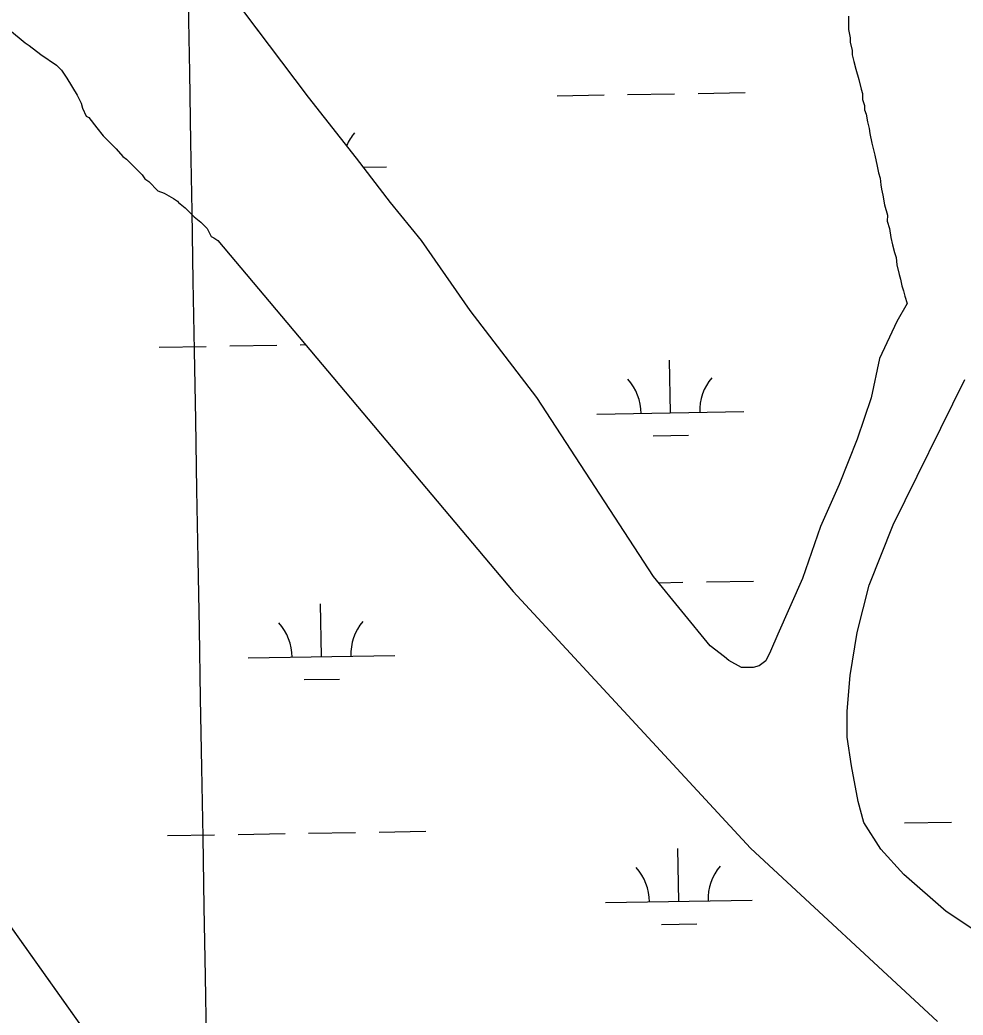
# Model space of a CAD drawing. Extents: x 3887375 to 3925618, y 296674 to 322633.
# Drawn here: x 3917857 to 3918500, y 315032 to 315710 of the extents above; entities that cross this region are included whole.
import ezdxf

# ---------------------------------------------------------------- set-up
doc = ezdxf.new("R2010")
doc.units = 0
for name, color, linetype in [('V-GRID-MAJR', 7, 'Continuous'), ('V-RIVR-EDGE', 7, 'Continuous'), ('V-TOPO-SHOR', 7, 'Continuous'), ('V-WETL-SWMP', 7, 'Continuous')]:
    doc.layers.add(name, color=color, linetype=linetype)

msp = doc.modelspace()

# ---------------------------------------------------------------- linework, layer by layer
at = {"layer": 'V-GRID-MAJR'}
msp.add_spline([(3918201.9, 302561.723), (3918096.1550000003, 308619.693), (3917990.376, 314679.589), (3917884.598, 320739.48), (3917884.5640000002, 320741.409)], degree=3, dxfattribs=at)
at = {"layer": 'V-RIVR-EDGE'}
msp.add_spline([(3917961.9231746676, 314339.35957739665), (3917958.494529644, 314349.7309266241), (3917954.6744845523, 314357.03276332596), (3917947.3963740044, 314362.80791065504), (3917941.2981579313, 314380.09444175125), (3917938.6295359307, 314387.3934313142), (3917938.6418735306, 314392.38293137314), (3917940.184696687, 314395.44959676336), (3917944.02656984, 314396.97533708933), (3917949.405571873, 314399.2648966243), (3917953.6397941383, 314404.24395717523), (3917953.653080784, 314409.617264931), (3917949.8254433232, 314413.8486400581), (3917935.2454960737, 314415.8037422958), (3917931.7988191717, 314418.8827452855), (3917931.8102077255, 314423.4884376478), (3917932.5863645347, 314426.94080882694), (3917934.509199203, 314428.47129438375), (3917944.8720070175, 314428.4456701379), (3917946.417677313, 314432.6637586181), (3917951.4261582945, 314440.32757495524), (3917953.7489344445, 314448.3818423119), (3917953.7669663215, 314455.67418855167), (3917953.3992924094, 314462.19986844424), (3917948.424977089, 314468.35312919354), (3917941.147815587, 314474.51208421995), (3917917.383056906, 314487.2365790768), (3917911.6335338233, 314490.32127634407), (3917908.5697155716, 314493.0155225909), (3917907.8125396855, 314497.2393053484), (3917908.207735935, 314501.8440486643), (3917905.5381648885, 314508.75923053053), (3917899.79718322, 314515.2981970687), (3917892.521919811, 314522.2247674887), (3917879.11142753, 314531.4693688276), (3917866.0809467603, 314539.1777903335), (3917858.042813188, 314548.02529733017), (3917853.461796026, 314558.01568600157), (3917842.368385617, 314573.0117085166), (3917832.0245587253, 314580.7134866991), (3917822.822664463, 314584.57434077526), (3917816.6997731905, 314591.8818717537), (3917816.710212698, 314596.103756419), (3917822.871065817, 314604.14853331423), (3917822.887199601, 314610.6732641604), (3917821.3756949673, 314620.2722527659), (3917813.7242162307, 314630.27023380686), (3917806.4432585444, 314634.89395804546), (3917799.918527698, 314634.91009183), (3917794.150972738, 314630.70244285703), (3917780.6759453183, 314613.8481208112), (3917777.601687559, 314612.32048239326), (3917773.773101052, 314616.168049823), (3917773.4120704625, 314625.3803835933), (3917768.071030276, 314638.443131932), (3917765.009110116, 314641.90499357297), (3917759.6433947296, 314644.9887417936), (3917753.8786869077, 314641.9325159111), (3917747.7425089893, 314643.8667391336), (3917745.8358081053, 314648.86098442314), (3917745.8443495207, 314652.315253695), (3917748.924301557, 314656.14573829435), (3917748.5499843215, 314659.98476430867), (3917746.2528324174, 314662.29330476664), (3917743.186167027, 314663.8361279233), (3917740.1138073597, 314663.0761048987), (3917734.723416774, 314656.18085300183), (3917730.5015321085, 314656.19129250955), (3917729.350109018, 314656.194139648), (3917722.448213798, 314658.8978763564), (3917720.154858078, 314662.74164760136), (3917719.414765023, 314673.8739689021), (3917722.1270431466, 314684.2301333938), (3917723.2974471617, 314691.903440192), (3917717.5583635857, 314699.21002212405), (3917704.1564127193, 314711.908892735), (3917695.328835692, 314711.93072079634), (3917688.80790103, 314713.4820853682), (3917686.140228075, 314721.16488262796), (3917690.3735012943, 314725.76013548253), (3917693.4544023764, 314729.9744277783), (3917692.3181640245, 314736.11819806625), (3917686.5790804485, 314743.42477999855), (3917675.8571401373, 314753.43035340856), (3917673.1856709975, 314759.57791988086), (3917673.578969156, 314763.4150478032), (3917676.6608192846, 314768.01314779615), (3917675.136028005, 314772.2388286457), (3917671.308390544, 314776.47020377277), (3917660.193152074, 314782.6386492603), (3917653.296002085, 314787.261424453), (3917649.8521723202, 314791.49185053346), (3917646.034974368, 314799.9451103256), (3917642.204489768, 314803.02506236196), (3917637.2254292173, 314807.259284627), (3917621.513039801, 314816.8933879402), (3917610.4034956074, 314825.3646796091), (3917605.8101408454, 314830.3655682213), (3917605.4329764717, 314833.05317114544), (3917610.428170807, 314835.3436797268), (3917611.972892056, 314839.1779605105), (3917607.388078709, 314847.6331183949), (3917607.3975691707, 314851.47119536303), (3917612.390865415, 314852.99408855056), (3917615.0832135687, 314855.29029140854), (3917618.5574128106, 314863.34171162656), (3917619.7306639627, 314872.16644151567), (3917619.371531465, 314882.1463906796), (3917617.853383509, 314889.05872540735), (3917614.4095537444, 314893.2891514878), (3917605.2010161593, 314894.46335168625), (3917602.906711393, 314897.9233152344), (3917600.627591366, 314907.5242019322), (3917596.0313894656, 314911.37366745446), (3917586.4580251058, 314920.22497063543), (3917568.428553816, 314924.1076527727), (3917553.8543008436, 314928.36560119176), (3917549.253353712, 314930.2960282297), (3917547.734256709, 314936.82455526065), (3917546.978978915, 314941.81595341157), (3917542.7694318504, 314946.81589297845), (3917528.5941713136, 314957.21381550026), (3917517.1122079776, 314970.2917485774), (3917504.109249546, 314989.1305932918), (3917493.7881997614, 315006.0437561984), (3917490.351013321, 315012.9608361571), (3917486.5243249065, 315017.57601898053), (3917478.4748027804, 315021.8178336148), (3917455.4624747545, 315028.39950723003), (3917440.1253516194, 315034.5783922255), (3917432.4558410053, 315037.28402702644), (3917424.0120716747, 315037.3049060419), (3917413.2730485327, 315040.40194090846), (3917407.143513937, 315045.0228180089), (3917399.4872899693, 315053.1017605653), (3917394.8939352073, 315058.1026491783), (3917389.9167727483, 315063.10448683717), (3917383.7843910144, 315066.5739408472), (3917374.206281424, 315073.50620554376), (3917363.488137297, 315085.0470097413), (3917356.2176191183, 315093.892618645), (3917350.490873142, 315106.18870063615), (3917350.511752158, 315114.63246996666), (3917344.3926570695, 315123.4752317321), (3917333.301144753, 315139.23886964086), (3917324.870662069, 315144.633056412), (3917317.2125400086, 315151.9443835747), (3917311.477252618, 315160.7861962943), (3917296.547663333, 315176.5593246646), (3917291.960002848, 315183.86305945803), (3917288.514274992, 315187.32587014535), (3917277.0190250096, 315195.0304954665), (3917272.808528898, 315199.64662733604), (3917269.7579972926, 315207.714181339), (3917267.4627434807, 315210.7903371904), (3917265.550348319, 315213.48173629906), (3917263.643647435, 315218.4759815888), (3917263.2864130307, 315229.2235461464)], degree=3, dxfattribs=at)
at = {"layer": 'V-TOPO-SHOR'}
for p, q in [((3917850.366, 315702.94599999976), (3917861.004, 315694.029)), ((3917861.004, 315694.029), (3917863.664, 315692.243)), ((3917863.664, 315692.243), (3917871.644, 315685.99999999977)), ((3917871.644, 315685.99999999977), (3917882.287, 315678.85999999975)), ((3917882.287, 315678.85999999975), (3917885.8310000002, 315675.295)), ((3917885.8310000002, 315675.295), (3917889.37, 315669.952)), ((3917889.37, 315669.952), (3917896.4450000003, 315658.379)), ((3917896.4450000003, 315658.379), (3917899.096, 315653.04)), ((3917899.096, 315653.04), (3917899.974, 315649.4829999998)), ((3917899.974, 315649.4829999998), (3917902.6240000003, 315644.14299999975)), ((3917902.6240000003, 315644.14299999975), (3917904.399, 315643.2489999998)), ((3917904.399, 315643.2489999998), (3917909.71, 315636.125)), ((3917909.71, 315636.125), (3917914.1380000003, 315630.78)), ((3917914.1380000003, 315630.78), (3917922.998, 315621.868)), ((3917922.998, 315621.868), (3917927.426, 315616.523)), ((3917927.426, 315616.523), (3917930.086, 315614.7379999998)), ((3917930.086, 315614.7379999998), (3917940.719, 315604.043)), ((3917940.719, 315604.043), (3917942.488, 315601.37200000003)), ((3917942.488, 315601.37200000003), (3917945.149, 315599.587)), ((3917945.149, 315599.587), (3917951.3510000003, 315593.348)), ((3917951.3510000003, 315593.348), (3917955.789, 315591.558)), ((3917955.789, 315591.558), (3917961.9990000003, 315587.985)), ((3917961.9990000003, 315587.985), (3917964.66, 315586.2)), ((3917964.66, 315586.2), (3917965.546, 315585.309)), ((3917965.546, 315585.309), (3917969.9790000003, 315581.742)), ((3917969.9790000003, 315581.742), (3917976.181, 315575.503)), ((3917976.181, 315575.503), (3917980.614, 315571.93599999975)), ((3917980.614, 315571.93599999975), (3917985.044, 315567.4789999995)), ((3917985.044, 315567.4789999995), (3917987.6950000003, 315562.14)), ((3917987.6950000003, 315562.14), (3917989.469, 315561.24599999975)), ((3917989.469, 315561.24599999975), (3917992.13, 315559.462)), ((3917859.620454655, 315080.4056996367), (3917850.058, 315093.859))]:
    msp.add_line(p, q, dxfattribs=at)
for points in [[(3918020.3861562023, 315701.49126874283), (3918009.176, 315716.318), (3918002.892, 315725.407)], [(3918461.735, 315516.464), (3918454.628, 315504.36), (3918442.936, 315479.135), (3918437.3000000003, 315452.378), (3918427.619, 315424.118), (3918415.4050000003, 315393.336), (3918402.691, 315364.578), (3918390.464, 315329.252), (3918373.683, 315291.413), (3918368.598, 315279.809), (3918365.546, 315273.25), (3918360.989, 315269.727), (3918356.947, 315268.73), (3918348.863, 315268.752), (3918340.288, 315273.32300000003), (3918337.265, 315275.859), (3918327.6890000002, 315283.465), (3918288.9280000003, 315330.559), (3918209.466, 315452.538), (3918164.1720000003, 315511.77400000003), (3918130.97, 315559.359), (3918109.829, 315585.185), (3918086.6780000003, 315615.563), (3918053.963, 315657.082), (3918009.176, 315716.318)], [(3917992.13, 315559.462), (3918193.3710000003, 315320.491), (3918355.023, 315145.733), (3918482.489, 315027.655)], [(3918570.453, 315059.322), (3918517.508, 315083.121), (3918488.264, 315102.403), (3918459.543, 315127.74700000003), (3918443.933, 315144.969), (3918432.366, 315163.188), (3918428.366, 315177.346), (3918423.892, 315201.606), (3918420.918, 315221.316), (3918420.969, 315238.999), (3918423.06, 315263.241), (3918427.693, 315292.527), (3918435.87, 315324.835), (3918452.156, 315365.707), (3918500.989, 315464.822)], [(3917961.386, 314937.232), (3917859.620454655, 315080.4056996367)]]:
    msp.add_lwpolyline(points, dxfattribs=at)
at = {"layer": 'V-WETL-SWMP'}
for p, q in [((3918223.350956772, 315657.9639255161), (3918255.3462438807, 315658.5131093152)), ((3918271.3438874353, 315658.787701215), (3918303.3391745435, 315659.33688501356)), ((3918319.336818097, 315659.61147691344), (3918351.3321052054, 315660.160660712)), ((3918091.478610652, 315609.2635606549), (3918107.1010290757, 315609.53171199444)), ((3917952.340786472, 315486.78664005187), (3917984.33607358, 315487.3358238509)), ((3918000.333717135, 315487.61041575), (3918032.329004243, 315488.1595995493)), ((3918048.3266477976, 315488.4341914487), (3918051.8914446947, 315488.4953794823)), ((3918300.4764684, 315442.01274823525), (3918299.8586366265, 315478.0074462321)), ((3918250.483832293, 315441.15464854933), (3918350.4691045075, 315442.8708479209)), ((3918288.7430624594, 315426.3780769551), (3918312.739527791, 315426.78996480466)), ((3918292.331315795, 315326.4239375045), (3918309.0485408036, 315326.7108806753)), ((3918325.0461843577, 315326.9854725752), (3918357.041471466, 315327.5346563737)), ((3918062.817759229, 315276.0476079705), (3918062.199927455, 315312.0423059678)), ((3918012.8251231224, 315275.18950828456), (3918112.8103953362, 315276.9057076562)), ((3918051.084353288, 315260.41293669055), (3918075.080818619, 315260.8248245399)), ((3918102.0289447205, 315156.63196280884), (3918134.0242318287, 315157.1811466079)), ((3918459.8842327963, 315162.77437765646), (3918491.8795199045, 315163.3235614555)), ((3917958.050152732, 315154.1606357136), (3917990.0454398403, 315154.7098195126)), ((3918006.043083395, 315154.98441141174), (3918038.0383705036, 315155.53359521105)), ((3918054.0360140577, 315155.8081871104), (3918086.031301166, 315156.3573709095)), ((3918306.1858346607, 315109.386743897), (3918305.568002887, 315145.3814418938)), ((3918256.1931985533, 315108.52864421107), (3918356.1784707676, 315110.2448435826)), ((3918294.4524287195, 315093.75207261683), (3918318.448894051, 315094.1639604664))]:
    msp.add_line(p, q, dxfattribs=at)
for points in [[(3918421.892, 315712.083), (3918421.875, 315706.526), (3918421.865, 315702.99), (3918422.859, 315697.43), (3918422.85, 315694.39900000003), (3918424.35, 315688.838), (3918424.341, 315685.80700000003), (3918425.338, 315681.257), (3918426.839, 315676.201), (3918428.839, 315669.123), (3918430.335, 315662.551), (3918431.336, 315659.517), (3918431.325, 315655.476), (3918432.828, 315651.43), (3918432.8200000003, 315648.39900000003), (3918433.821, 315645.365), (3918434.8170000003, 315640.31), (3918435.8140000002, 315635.761), (3918436.309, 315632.223), (3918437.805, 315625.652), (3918439.802, 315617.563), (3918441.295, 315609.981), (3918442.293, 315605.431), (3918443.293, 315601.892), (3918443.784, 315597.344), (3918444.281, 315594.31200000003), (3918445.279, 315590.267), (3918446.27, 315583.697), (3918448.271, 315576.619), (3918448.259, 315572.578), (3918449.7600000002, 315567.521), (3918450.752, 315561.456), (3918451.748, 315556.402), (3918453.2490000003, 315551.346), (3918454.2490000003, 315547.806), (3918454.739, 315542.753), (3918456.235, 315536.18200000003), (3918457.237, 315533.148), (3918458.234, 315528.598), (3918459.234, 315525.059), (3918460.234, 315521.52), (3918461.735, 315516.464), (3918454.627, 315504.36100000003), (3918442.935, 315479.136), (3918437.3000000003, 315452.378), (3918427.619, 315424.117), (3918415.4050000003, 315393.336), (3918402.691, 315364.579), (3918390.464, 315329.252), (3918373.683, 315291.413), (3918368.597, 315279.809), (3918365.5470000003, 315273.25), (3918360.99, 315269.727), (3918356.946, 315268.729), (3918348.863, 315268.752), (3918340.289, 315273.324), (3918337.265, 315275.859), (3918327.6890000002, 315283.464), (3918288.9280000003, 315330.559), (3918209.466, 315452.538), (3918164.173, 315511.775), (3918130.97, 315559.359), (3918109.828, 315585.184), (3918086.679, 315615.56200000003), (3918053.964, 315657.082), (3918009.176, 315716.318)], [(3917850.366, 315702.946), (3917861.004, 315694.029), (3917863.664, 315692.243), (3917871.644, 315686), (3917882.287, 315678.86), (3917885.8310000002, 315675.295), (3917889.37, 315669.952), (3917896.4450000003, 315658.379), (3917899.096, 315653.04), (3917899.974, 315649.483), (3917902.6240000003, 315644.143), (3917904.399, 315643.249), (3917909.71, 315636.125), (3917914.1380000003, 315630.78), (3917922.998, 315621.868), (3917927.426, 315616.523), (3917930.086, 315614.738), (3917940.719, 315604.043), (3917942.488, 315601.37200000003), (3917945.149, 315599.587), (3917951.3510000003, 315593.348), (3917955.789, 315591.558), (3917961.9990000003, 315587.985), (3917964.66, 315586.2), (3917965.546, 315585.309), (3917969.9790000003, 315581.742), (3917976.181, 315575.503), (3917980.614, 315571.936), (3917985.044, 315567.479), (3917987.6950000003, 315562.14), (3917989.469, 315561.246), (3917992.13, 315559.461), (3918193.3710000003, 315320.491), (3918355.023, 315145.733), (3918482.489, 315027.655)], [(3918517.508, 315083.12200000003), (3918488.264, 315102.404), (3918459.543, 315127.74700000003), (3918443.933, 315144.968), (3918432.367, 315163.188), (3918428.367, 315177.34500000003), (3918423.8910000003, 315201.606), (3918420.918, 315221.317), (3918420.969, 315238.998), (3918423.061, 315263.24), (3918427.693, 315292.527), (3918435.87, 315324.83400000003), (3918452.1550000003, 315365.706), (3918500.988, 315464.821)], [(3917961.386, 314937.233), (3917850.058, 315093.859)]]:
    msp.add_lwpolyline(points, dxfattribs=at)
for centre, radius, start, end in [((3918112.3350444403, 315610.09642448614), 35.24628790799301, 140.21153501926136, 156.64582727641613), ((3918245.2335197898, 315441.5394025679), 35.24628790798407, 0.2115380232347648, 41.7551963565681), ((3918355.703119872, 315443.43556041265), 35.24628790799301, 140.21153501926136, 181.7551933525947), ((3918007.5748106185, 315275.5742623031), 35.24628790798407, 0.2115380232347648, 41.7551963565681), ((3918118.0444107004, 315277.4704201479), 35.24628790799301, 140.21153501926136, 181.7551933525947), ((3918250.9428860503, 315108.91339822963), 35.24628790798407, 0.2115380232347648, 41.7551963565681), ((3918361.4124861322, 315110.8095560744), 35.24628790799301, 140.21153501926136, 181.7551933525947)]:
    msp.add_arc(centre, radius, start, end, dxfattribs=at)

doc.saveas('drawing.dxf')
